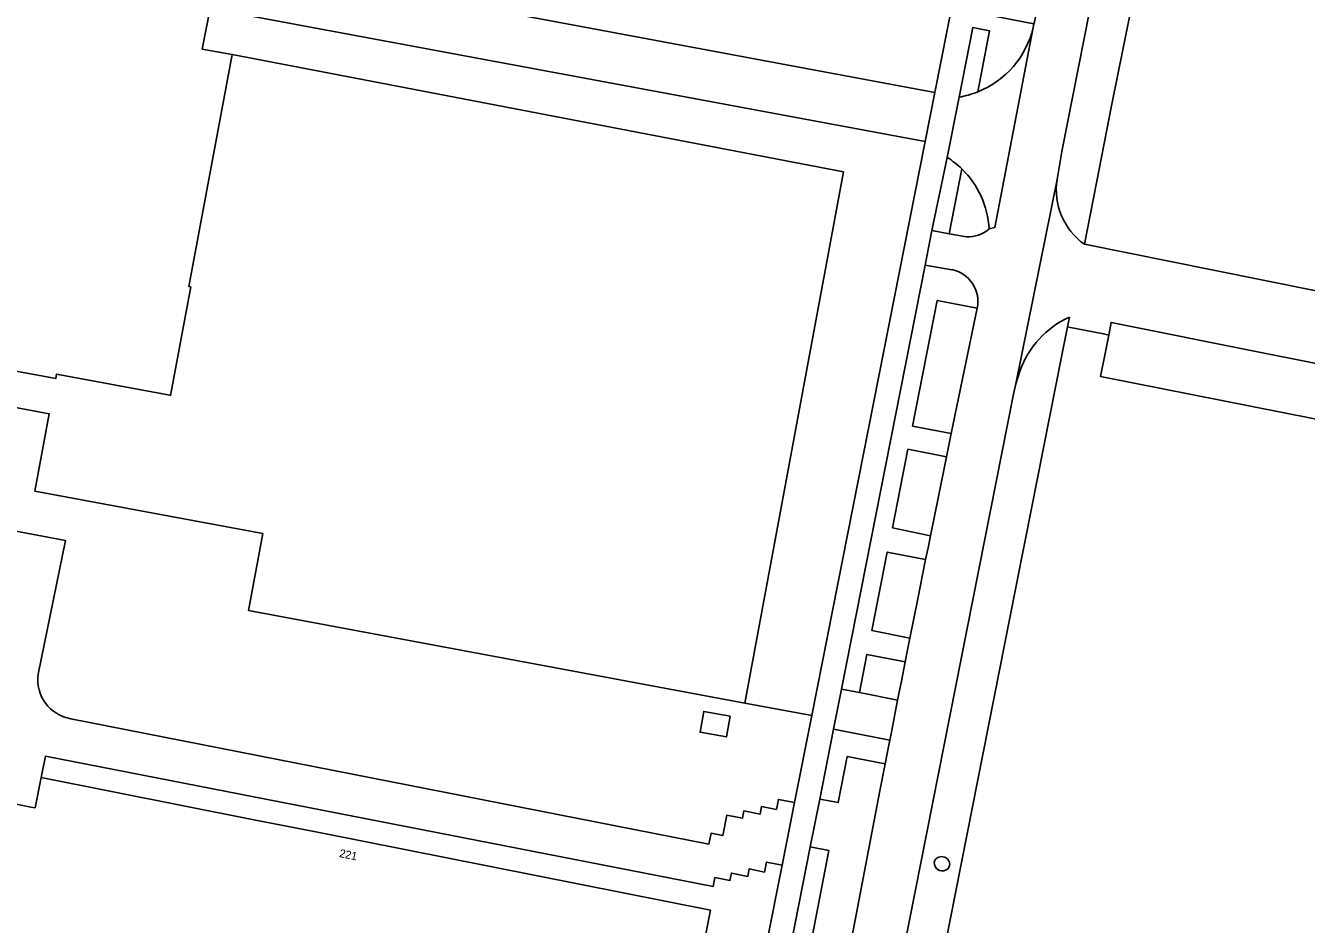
# Model space of a CAD drawing. Extents: x 158793 to 159888, y 384317 to 385256.
# Drawn here: x 159232.9 to 159393, y 384928.9 to 385041.2 of the extents above; entities that cross this region are included whole.
import ezdxf

# ---------------------------------------------------------------- set-up
doc = ezdxf.new("R2010")
doc.units = 0
for name, color, linetype in [('IMGEO_Groenvoorziening', 7, 'Continuous'), ('IMGEO_Lage_trafo', 7, 'Continuous'), ('IMGEO_Opslagtank', 7, 'Continuous'), ('IMGEO_Pand', 7, 'Continuous'), ('IMGEO_Pand_nummerreeks', 7, 'Continuous'), ('IMGEO_Parkeervlak_halfverhard', 7, 'Continuous'), ('IMGEO_Parkeervlak_open', 7, 'Continuous'), ('IMGEO_Rijbaan_lokaal_gesloten', 7, 'Continuous'), ('IMGEO_Rijbaan_lokaal_open', 7, 'Continuous'), ('IMGEO_Voetpad_open', 7, 'Continuous')]:
    doc.layers.add(name, color=color, linetype=linetype)

msp = doc.modelspace()

# ---------------------------------------------------------------- linework, layer by layer
at = {"layer": 'IMGEO_Groenvoorziening'}
for points in [[(159225.61, 384999.13), (159236.71, 384997.07), (159236.81, 384997.63), (159250.97, 384994.99), (159251.05, 384994.97), (159253.58, 385008.53), (159253.35, 385008.57), (159258.76, 385037.58), (159255.01, 385038.21), (159256.01, 385043.32), (159255.41, 385043.43), (159256.06, 385046.92), (159256.57, 385049.65), (159346.58, 385032.81), (159362.02, 385110.93)], [(159373.4, 385067.7), (159375.78, 385067.3), (159373.37, 385055), (159371.64, 385046.03), (159368.64, 385031.15), (159366.78, 385021.52), (159365.26, 385013.85), (159381.41, 385010.62), (159432.72, 385000.28)], [(159351.95, 385032.9), (159353.41, 385040.52), (159351.33, 385040.95), (159349.6, 385032.23)], [(159348.11, 385024.71), (159346.21, 385015.58), (159348.36, 385015.17), (159349.95, 385023.26)], [(159348.7, 385010.68), (159345.38, 385011.25), (159334.9, 384958.28), (159337.15, 384957.84), (159338.09, 384962.62), (159342.87, 384961.69), (159343.17, 384963.17), (159343.46, 384964.66), (159338.7, 384965.59), (159340.62, 384975.39), (159345.42, 384974.47), (159345.72, 384975.94), (159346.02, 384977.42), (159341.28, 384978.42), (159343.2, 384988.25), (159348.02, 384987.28), (159348.32, 384988.74), (159348.62, 384990.21), (159343.79, 384991.14), (159346.88, 385006.85), (159351.87, 385005.88)], [(159260.79, 384968.11), (159262.58, 384977.71), (159234.09, 384983.02), (159235.88, 384992.68), (159224.8, 384994.74), (159222.54, 384982.65), (159224.49, 384982.27), (159224.04, 384979.78), (159194.56, 384985.38), (159194.98, 384987.54), (159184.16, 384989.59), (159185.38, 384996.08), (159174.91, 384997.95)], [(159229.08, 384969.75), (159229.29, 384970.28), (159230.85, 384978.2), (159237.91, 384976.85), (159234.52, 384960.15)], [(159238.61, 384954.58), (159318.34, 384938.93), (159318.6, 384940.28), (159320.06, 384939.99), (159320.56, 384942.53), (159322.53, 384942.14), (159322.72, 384943.07), (159324.74, 384942.67), (159324.92, 384943.62), (159326.78, 384943.26), (159327.03, 384944.51), (159329.05, 384944.11), (159331.19, 384954.97), (159322.84, 384956.53), (159260.79, 384968.11)]]:
    msp.add_lwpolyline(points, dxfattribs=at)
for points in [[(159317.7, 384955.49), (159320.99, 384954.9), (159320.52, 384952.31), (159317.24, 384952.9)], [(159340.94, 384951.89), (159333.9, 384953.26), (159332.18, 384944.54), (159334.5, 384944.11), (159335.62, 384949.85), (159340.36, 384948.96), (159340.65, 384950.43)], [(159327.49, 384936.29), (159325.52, 384936.67), (159325.28, 384935.43), (159323.36, 384935.81), (159323.18, 384934.89), (159321.15, 384935.29), (159320.97, 384934.37), (159319.07, 384934.74), (159318.85, 384933.61), (159235.41, 384949.92), (159234.88, 384947.23), (159261.25, 384942.01), (159269.44, 384940.39), (159318.52, 384930.68), (159316.14, 384918.63), (159315.33, 384914.5), (159312.65, 384900.93), (159312.07, 384898), (159320.53, 384896.33), (159320.92, 384898.85), (159321.15, 384901.83), (159321.33, 384905.14), (159321.84, 384907.86)], [(159334.71, 384919.47), (159329.86, 384920.4), (159330.82, 384925.33), (159335.65, 384924.41), (159335.83, 384925.4), (159336.02, 384926.38), (159331.25, 384927.33), (159333.32, 384938.14), (159331, 384938.57), (159326.73, 384916.95), (159333.98, 384915.56), (159334.35, 384917.52)]]:
    msp.add_lwpolyline(points, close=True, dxfattribs=at)
for centre, radius, start, end in [((159347.63, 385043.59), 11.53, 279.8418, 291.9715), ((159342.12, 385015.19), 11.25, 45.8868, 57.8262), ((159347.89, 385006.7), 4.07, 348.3994, 78.4392), ((159239.39, 384959.44), 4.92, 171.811, 260.8635)]:
    msp.add_arc(centre, radius, start, end, dxfattribs=at)
at = {"layer": 'IMGEO_Lage_trafo'}
msp.add_lwpolyline([(159320.99, 384954.9), (159317.7, 384955.49), (159317.24, 384952.9), (159320.52, 384952.31)], close=True, dxfattribs=at)
at = {"layer": 'IMGEO_Opslagtank'}
for centre, radius, start, end in [((159347.42, 384936.35), 1.01, 353.1628, 148.5721), ((159347.49, 384936.55), 0.987, 160.844, 340.891)]:
    msp.add_arc(centre, radius, start, end, dxfattribs=at)
at = {"layer": 'IMGEO_Pand'}
for points in [[(159224.8, 384994.74), (159235.88, 384992.68), (159234.09, 384983.02), (159262.58, 384977.71), (159260.79, 384968.11), (159322.84, 384956.53), (159335.15, 385022.9), (159258.76, 385037.58), (159253.35, 385008.57), (159253.58, 385008.53), (159251.05, 384994.97), (159250.97, 384994.99), (159236.81, 384997.63), (159236.71, 384997.07), (159225.61, 384999.13)], [(159416.57, 384987.6), (159367.28, 384997.32), (159367.81, 385000), (159368.31, 385002.52), (159367.63, 385002.65), (159363.33, 385003.5), (159363.15, 385003.54), (159362.45, 385000), (159357.88, 384976.86), (159357.38, 384974.33), (159322.85, 384799.84)]]:
    msp.add_lwpolyline(points, dxfattribs=at)
msp.add_lwpolyline([(159318.52, 384930.68), (159269.44, 384940.39), (159261.25, 384942.01), (159234.88, 384947.23), (159234.13, 384943.45), (159233.61, 384943.55), (159231.17, 384944.04), (159226.79, 384921.99), (159229.75, 384921.4), (159228.97, 384917.49), (159233.57, 384916.58), (159236.99, 384915.9), (159259.08, 384911.53), (159263.02, 384910.75), (159303.05, 384902.83), (159304.8, 384902.48), (159312.65, 384900.93), (159315.33, 384914.5), (159316.14, 384918.63)], close=True, dxfattribs=at)
at = {"layer": 'IMGEO_Parkeervlak_halfverhard'}
for points in [[(159345.38, 385026.71), (159256.01, 385043.32), (159255.01, 385038.21), (159258.76, 385037.58), (159335.15, 385022.9), (159322.84, 384956.53), (159331.19, 384954.97)], [(159341.92, 384956.89), (159337.15, 384957.84), (159334.9, 384958.28), (159333.9, 384953.26), (159340.94, 384951.89), (159341.14, 384952.92)]]:
    msp.add_lwpolyline(points, close=True, dxfattribs=at)
at = {"layer": 'IMGEO_Parkeervlak_open'}
for points in [[(159351.87, 385005.88), (159346.88, 385006.85), (159343.79, 384991.14), (159348.62, 384990.21), (159350.24, 384998.03)], [(159348.02, 384987.28), (159343.2, 384988.25), (159341.28, 384978.42), (159346.02, 384977.42), (159347.02, 384982.35)], [(159345.42, 384974.47), (159340.62, 384975.39), (159338.7, 384965.59), (159343.46, 384964.66), (159344.44, 384969.57)], [(159342.87, 384961.69), (159338.09, 384962.62), (159337.15, 384957.84), (159341.92, 384956.89), (159342.39, 384959.29)]]:
    msp.add_lwpolyline(points, close=True, dxfattribs=at)
for points in [[(159343.82, 384725.7), (159319.24, 384730.58), (159319.3, 384730.89), (159315.15, 384731.71), (159314.83, 384731.77), (159314.77, 384731.46), (159314.46, 384731.52), (159314.52, 384731.84), (159310.06, 384732.72), (159310, 384732.41), (159309.53, 384732.5), (159312.99, 384750), (159322.23, 384796.67), (159322.85, 384799.84), (159357.38, 384974.33), (159357.88, 384976.86), (159362.45, 385000), (159363.15, 385003.54), (159363.39, 385004.76)], [(159357.2, 384998), (159356.69, 384996.4), (159356.4, 384995.11), (159318.14, 384801.8), (159318.44, 384801.74), (159318.11, 384800.17), (159318.38, 384800.12), (159308.02, 384749.02), (159302.97, 384723.66), (159301.67, 384717.28)]]:
    msp.add_lwpolyline(points, dxfattribs=at)
for centre, radius, start, end in [((159368.15, 384994.19), 11.59, 114.2229, 160.7992), ((159347.42, 384936.35), 1.01, 353.1628, 148.5721), ((159347.49, 384936.55), 0.987, 160.844, 340.891)]:
    msp.add_arc(centre, radius, start, end, dxfattribs=at)
at = {"layer": 'IMGEO_Rijbaan_lokaal_gesloten'}
for points in [[(159378.74, 385090.69), (159370.66, 385100.48), (159366.02, 385077.02), (159363.43, 385063.96), (159361.48, 385054.08), (159360.9, 385051.16), (159359.01, 385041.63), (159358.96, 385041.4), (159358.88, 385040.94), (159354.08, 385015.96), (159353.35, 385015.79)], [(159301.67, 384717.28), (159302.97, 384723.66), (159308.02, 384749.02), (159318.38, 384800.12), (159318.11, 384800.17), (159318.44, 384801.74), (159318.14, 384801.8), (159356.4, 384995.11), (159356.69, 384996.4), (159361.85, 385021.94), (159362.46, 385025.43), (159370.74, 385067.44)], [(159350.51, 385014.77), (159348.36, 385015.17), (159346.21, 385015.58), (159345.38, 385011.25), (159348.7, 385010.68)], [(159351.87, 385005.88), (159350.24, 384998.03), (159348.62, 384990.21), (159348.32, 384988.74), (159348.02, 384987.28), (159347.02, 384982.35), (159346.02, 384977.42), (159345.72, 384975.94), (159345.42, 384974.47), (159344.44, 384969.57), (159343.46, 384964.66), (159343.17, 384963.17), (159342.87, 384961.69), (159342.39, 384959.29), (159341.92, 384956.89), (159341.14, 384952.92), (159340.94, 384951.89), (159340.65, 384950.43), (159340.36, 384948.96), (159339.71, 384945.58), (159336.02, 384926.38)]]:
    msp.add_lwpolyline(points, dxfattribs=at)
for centre, radius, start, end in [((159350.64, 385018.89), 4.12, 268.1896, 311.2455), ((159347.89, 385006.7), 4.07, 348.3994, 78.4392)]:
    msp.add_arc(centre, radius, start, end, dxfattribs=at)
at = {"layer": 'IMGEO_Rijbaan_lokaal_open'}
msp.add_lwpolyline([(159255.41, 385043.43), (159256.01, 385043.32), (159345.38, 385026.71), (159346.58, 385032.81), (159256.57, 385049.65), (159256.06, 385046.92)], close=True, dxfattribs=at)
for points in [[(159353.35, 385015.79), (159354.08, 385015.96), (159358.88, 385040.94)], [(159349.6, 385032.23), (159348.11, 385024.71)], [(159361.85, 385021.94), (159356.69, 384996.4), (159357.2, 384998)], [(159381.41, 385010.62), (159365.26, 385013.85)], [(159432.72, 385000.28), (159381.41, 385010.62)], [(159363.39, 385004.76), (159363.15, 385003.54), (159363.33, 385003.5), (159367.63, 385002.65), (159368.31, 385002.52), (159368.61, 385004.1), (159387.5, 385000.31), (159415.63, 384994.72)], [(159237.91, 384976.85), (159230.85, 384978.2), (159229.29, 384970.28), (159229.08, 384969.75)], [(159234.52, 384960.15), (159237.91, 384976.85)], [(159231.17, 384944.04), (159233.61, 384943.55), (159234.13, 384943.45), (159234.88, 384947.23), (159235.41, 384949.92), (159318.85, 384933.61), (159319.07, 384934.74), (159320.97, 384934.37), (159321.15, 384935.29), (159323.18, 384934.89), (159323.36, 384935.81), (159325.28, 384935.43), (159325.52, 384936.67), (159327.49, 384936.29), (159329.05, 384944.11), (159327.03, 384944.51), (159326.78, 384943.26), (159324.92, 384943.62), (159324.74, 384942.67), (159322.72, 384943.07), (159322.53, 384942.14), (159320.56, 384942.53), (159320.06, 384939.99), (159318.6, 384940.28), (159318.34, 384938.93), (159238.61, 384954.58)]]:
    msp.add_lwpolyline(points, dxfattribs=at)
for centre, radius, start, end in [((159347.6, 385043.65), 11.6, 291.9911, 346.5009), ((159347.63, 385043.59), 11.53, 279.8418, 291.9715), ((159342.12, 385015.19), 11.25, 45.8868, 57.8262), ((159342.11, 385015.18), 11.26, 3.0812, 45.8667), ((159370.18, 385020.7), 8.43, 171.5128, 234.2761), ((159368.15, 384994.19), 11.59, 114.2229, 160.7992), ((159239.39, 384959.44), 4.92, 171.811, 260.8635)]:
    msp.add_arc(centre, radius, start, end, dxfattribs=at)
at = {"layer": 'IMGEO_Voetpad_open'}
for points in [[(159358.88, 385040.94), (159358.96, 385041.4), (159353.99, 385042.35), (159354.05, 385042.63), (159351.74, 385043.09), (159364.49, 385107.94), (159362.02, 385110.93), (159346.58, 385032.81), (159345.38, 385026.71), (159331.19, 384954.97), (159329.05, 384944.11), (159327.49, 384936.29), (159321.84, 384907.86), (159321.33, 384905.14), (159321.15, 384901.83), (159320.92, 384898.85), (159320.53, 384896.33), (159322.61, 384895.96), (159326.18, 384914.17), (159333.46, 384912.79)], [(159370.74, 385067.44), (159362.46, 385025.43), (159361.85, 385021.94)], [(159365.26, 385013.85), (159366.78, 385021.52), (159368.64, 385031.15), (159371.64, 385046.03), (159373.37, 385055), (159375.78, 385067.3), (159373.4, 385067.7)], [(159333.46, 384912.79), (159333.72, 384914.17), (159333.98, 384915.56), (159326.73, 384916.95), (159331, 384938.57), (159332.18, 384944.54), (159333.9, 384953.26), (159334.9, 384958.28), (159345.38, 385011.25), (159346.21, 385015.58), (159348.11, 385024.71), (159349.6, 385032.23), (159351.33, 385040.95), (159353.41, 385040.52), (159351.95, 385032.9)], [(159349.95, 385023.26), (159348.36, 385015.17), (159350.51, 385014.77)], [(159415.63, 384994.72), (159387.5, 385000.31), (159368.61, 385004.1), (159368.31, 385002.52)], [(159368.31, 385002.52), (159367.81, 385000), (159367.28, 384997.32), (159416.57, 384987.6), (159417, 384989.81), (159417.25, 384991.77)]]:
    msp.add_lwpolyline(points, dxfattribs=at)
msp.add_lwpolyline([(159340.36, 384948.96), (159335.62, 384949.85), (159334.5, 384944.11), (159332.18, 384944.54), (159331, 384938.57), (159333.32, 384938.14), (159331.25, 384927.33), (159336.02, 384926.38), (159339.71, 384945.58)], close=True, dxfattribs=at)
for centre, radius, start, end in [((159347.6, 385043.65), 11.6, 291.9911, 346.5009), ((159342.11, 385015.18), 11.26, 3.0812, 45.8667), ((159370.18, 385020.7), 8.43, 171.5128, 234.2761), ((159350.64, 385018.89), 4.12, 268.1896, 311.2455)]:
    msp.add_arc(centre, radius, start, end, dxfattribs=at)

# ---------------------------------------------------------------- texts
at = {"layer": 'IMGEO_Pand_nummerreeks'}
msp.add_text('221', height=1, rotation=348.6096, dxfattribs=at).set_placement((159272.08, 384937.32))

doc.saveas('drawing.dxf')
